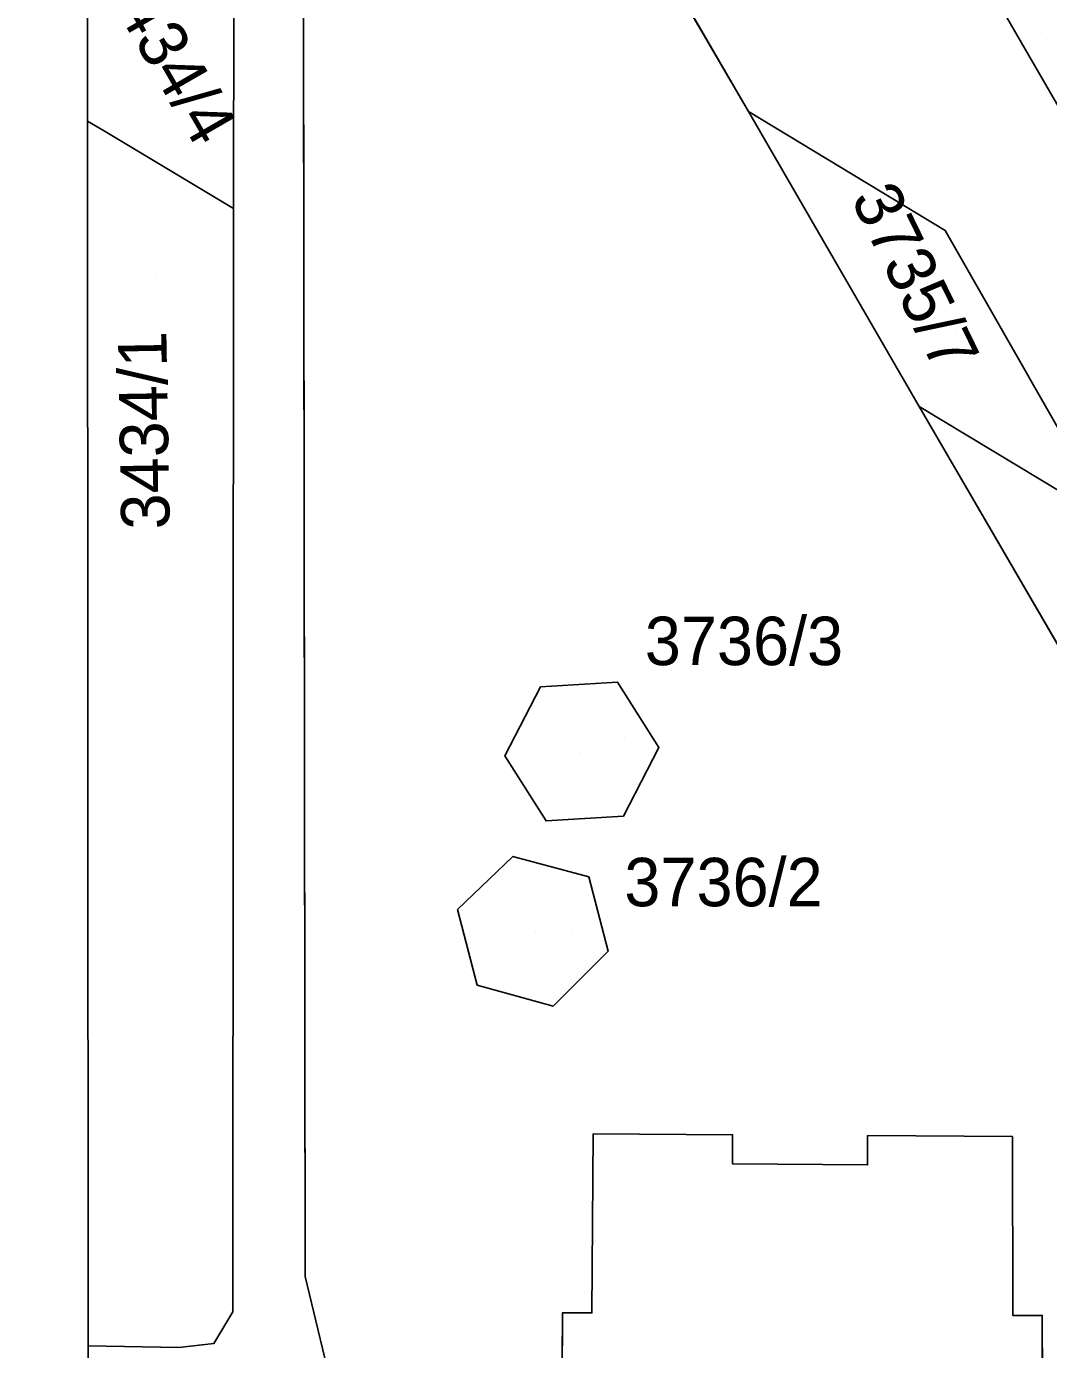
# Model space of a CAD drawing. Extents: x -262715 to -259381, y -1237238 to -1231182.
# Drawn here: x -261811.4 to -261769.2, y -1235319.2 to -1235264.6 of the extents above; entities that cross this region are included whole.
import ezdxf

# ---------------------------------------------------------------- set-up
doc = ezdxf.new("R2010")
doc.units = 0
for name, color, linetype in [('body_kn', 7, 'Continuous'), ('kladpar_druhypozemkov', 7, 'Continuous'), ('kladpar_hranice', 7, 'Continuous'), ('kladpar_parcelnecisla', 7, 'Continuous'), ('kladpar_plochy', 7, 'Continuous'), ('kladpar_sipky', 7, 'Continuous')]:
    doc.layers.add(name, color=color, linetype=linetype)

msp = doc.modelspace()

# ---------------------------------------------------------------- linework, layer by layer
at = {"layer": 'body_kn'}
for p, q in [((-261781.61, -1235268.16), (-261781.61, -1235268.16)), ((-261781.61, -1235268.16), (-261781.61, -1235268.16)), ((-261808.86, -1235268.55), (-261808.86, -1235268.55)), ((-261808.21, -1235268.94), (-261808.21, -1235268.94)), ((-261802.84, -1235272.15), (-261802.84, -1235272.15)), ((-261773.49, -1235273.07), (-261773.49, -1235273.07)), ((-261774.56, -1235280.32), (-261774.56, -1235280.32)), ((-261774.56, -1235280.32), (-261774.56, -1235280.32)), ((-261790.18, -1235291.9), (-261790.18, -1235291.9)), ((-261787, -1235291.7), (-261787, -1235291.7)), ((-261785.3, -1235294.4), (-261785.3, -1235294.4)), ((-261791.65, -1235294.74), (-261791.65, -1235294.74)), ((-261789.95, -1235297.43), (-261789.95, -1235297.43)), ((-261786.76, -1235297.23), (-261786.76, -1235297.23)), ((-261786.76, -1235297.23), (-261786.76, -1235297.23)), ((-261791.32, -1235298.89), (-261791.32, -1235298.89)), ((-261788.19, -1235299.74), (-261788.19, -1235299.74)), ((-261788.19, -1235299.74), (-261788.19, -1235299.74)), ((-261793.6, -1235301.08), (-261793.6, -1235301.08)), ((-261787.39, -1235302.8), (-261787.39, -1235302.8)), ((-261792.79, -1235304.2), (-261792.79, -1235304.2)), ((-261789.66, -1235305.07), (-261789.66, -1235305.07)), ((-261788.01, -1235310.34), (-261788.01, -1235310.34)), ((-261782.26, -1235310.38), (-261782.26, -1235310.38)), ((-261776.69, -1235310.41), (-261776.69, -1235310.41)), ((-261770.72, -1235310.45), (-261770.72, -1235310.45)), ((-261770.72, -1235310.45), (-261770.72, -1235310.45)), ((-261782.26, -1235311.58), (-261782.26, -1235311.58)), ((-261776.69, -1235311.62), (-261776.69, -1235311.62)), ((-261799.88, -1235316.23), (-261799.88, -1235316.23)), ((-261802.87, -1235317.68), (-261802.87, -1235317.68)), ((-261789.27, -1235317.72), (-261789.27, -1235317.72)), ((-261788.06, -1235317.73), (-261788.06, -1235317.73)), ((-261770.7, -1235317.84), (-261770.7, -1235317.84)), ((-261769.49, -1235317.83), (-261769.49, -1235317.83)), ((-261808.83, -1235319.09), (-261808.83, -1235319.09)), ((-261805.1, -1235319.15), (-261805.1, -1235319.15)), ((-261805.1, -1235319.15), (-261805.1, -1235319.15)), ((-261803.65, -1235318.99), (-261803.65, -1235318.99))]:
    msp.add_line(p, q, dxfattribs=at)
at = {"layer": 'kladpar_druhypozemkov'}
for p, q in [((-261804.47, -1235265.19), (-261804.47, -1235265.19)), ((-261769.54, -1235264.91), (-261769.54, -1235264.91)), ((-261806.04, -1235275.05), (-261806.04, -1235275.05)), ((-261773.06, -1235277.27), (-261773.06, -1235277.27)), ((-261788.58, -1235294.62), (-261788.58, -1235294.62)), ((-261790.38, -1235302.05), (-261790.38, -1235302.05))]:
    msp.add_line(p, q, dxfattribs=at)
at = {"layer": 'kladpar_hranice'}
for p, q in [((-261774.56, -1235280.32), (-261781.61, -1235268.16)), ((-261766.83, -1235293.64), (-261774.56, -1235280.32))]:
    msp.add_line(p, q, dxfattribs=at)
for points in [[(-261745.84, -1235004.69), (-261722.33, -1235034.02), (-261726.56, -1235031.49), (-261731.3, -1235030.74), (-261735.94, -1235031.91), (-261740.56, -1235034.02), (-261764.91, -1235054.64), (-261781.38, -1235071.26), (-261791.25, -1235084.98), (-261799.12, -1235103.14), (-261809.56, -1235170.45), (-261809.38, -1235189.3), (-261809.1, -1235208.26), (-261809.04, -1235212.19), (-261808.87, -1235235.34), (-261808.87, -1235249.2), (-261808.87, -1235251.66), (-261808.86, -1235259.56), (-261808.86, -1235268.55), (-261808.83, -1235319.09), (-261808.79, -1235325.24), (-261808.63, -1235346.39), (-261808.2, -1235359.05), (-261811.38, -1235385.76)], [(-261809.04, -1235212.19), (-261808.62, -1235214.91), (-261807.47, -1235217.13), (-261805.77, -1235218.58), (-261802.73, -1235220.01), (-261795.65, -1235222.6), (-261786.63, -1235237.16), (-261748.08, -1235303.79), (-261742.98, -1235312.77), (-261741.37, -1235315.34), (-261739.11, -1235317.34), (-261735.07, -1235317.75), (-261705.46, -1235303.06), (-261703.37, -1235307.52), (-261732.44, -1235322.67), (-261734.95, -1235324.2), (-261737.36, -1235326.94), (-261738.5, -1235329.5), (-261738.26, -1235334.93), (-261737.37, -1235339), (-261730.12, -1235359.71), (-261723.19, -1235372.37), (-261670.09, -1235472.89), (-261667.96, -1235476.77)], [(-261781.61, -1235268.16), (-261793.54, -1235247.59), (-261789.76, -1235244.58), (-261791.9, -1235240.63), (-261793.34, -1235237.87), (-261796.5, -1235232.15), (-261798.37, -1235229.92), (-261799.93, -1235228.67), (-261800.93, -1235228.26), (-261803.06, -1235228.35), (-261805.68, -1235229.36), (-261807.87, -1235231.29), (-261808.87, -1235235.34), (-261809.04, -1235212.19)], [(-261761.32, -1235221.66), (-261735.67, -1235268.03), (-261721.16, -1235294.46), (-261718.27, -1235306.4), (-261717.56, -1235306.8), (-261709.54, -1235299.97), (-261708.92, -1235299.64), (-261705.46, -1235303.06), (-261735.07, -1235317.75), (-261739.11, -1235317.34), (-261741.37, -1235315.34), (-261742.98, -1235312.77), (-261748.08, -1235303.79), (-261786.63, -1235237.16), (-261795.65, -1235222.6)], [(-261808.79, -1235325.24), (-261808.83, -1235319.09), (-261805.1, -1235319.15), (-261803.65, -1235318.99), (-261802.87, -1235317.68), (-261802.84, -1235272.15), (-261802.83, -1235263.21), (-261802.82, -1235255.32), (-261802.82, -1235249.02), (-261803.06, -1235228.35), (-261800.93, -1235228.26), (-261799.93, -1235228.67)], [(-261799.93, -1235228.67), (-261799.97, -1235241.15), (-261797.87, -1235240.08), (-261793.34, -1235237.87), (-261791.9, -1235240.63), (-261796.3, -1235242.8), (-261799.98, -1235244.71), (-261799.88, -1235316.23), (-261798.99, -1235319.94)], [(-261798.99, -1235319.94), (-261799.88, -1235316.23), (-261799.98, -1235244.71), (-261796.3, -1235242.8), (-261791.9, -1235240.63), (-261789.76, -1235244.58), (-261793.54, -1235247.59), (-261781.61, -1235268.16), (-261774.56, -1235280.32), (-261766.83, -1235293.64), (-261759.17, -1235306.85), (-261754.62, -1235304.11), (-261749.71, -1235313.82), (-261748.26, -1235318.82), (-261746.8, -1235328.03)], [(-261802.83, -1235263.21), (-261802.84, -1235272.15), (-261808.21, -1235268.94), (-261808.86, -1235268.55), (-261808.86, -1235259.56), (-261802.83, -1235263.21)], [(-261781.61, -1235268.16), (-261773.49, -1235273.07), (-261766.61, -1235285.13), (-261774.56, -1235280.32)], [(-261766.83, -1235293.64), (-261758.92, -1235298.36), (-261766.61, -1235285.13), (-261773.49, -1235273.07), (-261781.61, -1235268.16)], [(-261805.1, -1235319.15), (-261808.83, -1235319.09), (-261808.86, -1235268.55), (-261808.21, -1235268.94), (-261802.84, -1235272.15), (-261802.87, -1235317.68), (-261803.65, -1235318.99), (-261805.1, -1235319.15)], [(-261774.56, -1235280.32), (-261766.61, -1235285.13), (-261758.92, -1235298.36), (-261766.83, -1235293.64)], [(-261786.76, -1235297.23), (-261789.95, -1235297.43), (-261791.65, -1235294.74), (-261790.18, -1235291.9), (-261787, -1235291.7), (-261785.3, -1235294.4), (-261786.76, -1235297.23)], [(-261787, -1235291.7), (-261790.18, -1235291.9), (-261791.65, -1235294.74), (-261789.95, -1235297.43), (-261786.76, -1235297.23), (-261785.3, -1235294.4), (-261787, -1235291.7)], [(-261788.19, -1235299.74), (-261787.39, -1235302.8), (-261789.66, -1235305.07), (-261792.79, -1235304.2), (-261793.6, -1235301.08), (-261791.32, -1235298.89), (-261788.19, -1235299.74)], [(-261788.19, -1235299.74), (-261791.32, -1235298.89), (-261793.6, -1235301.08), (-261792.79, -1235304.2), (-261789.66, -1235305.07), (-261787.39, -1235302.8), (-261788.19, -1235299.74)], [(-261770.72, -1235310.45), (-261770.7, -1235317.84), (-261769.49, -1235317.83), (-261769.46, -1235328.26), (-261770.67, -1235328.26), (-261770.66, -1235335.64), (-261776.71, -1235335.62), (-261776.7, -1235334.4), (-261782.35, -1235334.39), (-261782.35, -1235335.61), (-261788.18, -1235335.6), (-261788.13, -1235328.18), (-261789.34, -1235328.17), (-261789.32, -1235324.43), (-261789.3, -1235321.6), (-261789.27, -1235317.72), (-261788.06, -1235317.73), (-261788.01, -1235310.34), (-261782.26, -1235310.38), (-261782.26, -1235311.58), (-261776.69, -1235311.62), (-261776.69, -1235310.41), (-261770.72, -1235310.45)], [(-261769.46, -1235328.26), (-261769.49, -1235317.83), (-261770.7, -1235317.84), (-261770.72, -1235310.45), (-261776.69, -1235310.41), (-261776.69, -1235311.62), (-261782.26, -1235311.58), (-261782.26, -1235310.38), (-261788.01, -1235310.34), (-261788.06, -1235317.73), (-261789.27, -1235317.72), (-261789.3, -1235321.6)]]:
    msp.add_lwpolyline(points, dxfattribs=at)
at = {"layer": 'kladpar_plochy'}
for p, q in [((-261799.88, -1235316.23), (-261799.98, -1235244.71)), ((-261793.54, -1235247.59), (-261781.61, -1235268.16)), ((-261808.86, -1235259.56), (-261808.86, -1235268.55)), ((-261781.61, -1235268.16), (-261774.56, -1235280.32)), ((-261808.86, -1235268.55), (-261808.83, -1235319.09)), ((-261774.56, -1235280.32), (-261766.83, -1235293.64)), ((-261790.18, -1235291.9), (-261791.65, -1235294.74)), ((-261787, -1235291.7), (-261790.18, -1235291.9)), ((-261785.3, -1235294.4), (-261787, -1235291.7)), ((-261786.76, -1235297.23), (-261785.3, -1235294.4)), ((-261791.65, -1235294.74), (-261789.95, -1235297.43)), ((-261789.95, -1235297.43), (-261786.76, -1235297.23)), ((-261791.32, -1235298.89), (-261793.6, -1235301.08)), ((-261788.19, -1235299.74), (-261791.32, -1235298.89)), ((-261787.39, -1235302.8), (-261788.19, -1235299.74)), ((-261793.6, -1235301.08), (-261792.79, -1235304.2)), ((-261789.66, -1235305.07), (-261787.39, -1235302.8)), ((-261792.79, -1235304.2), (-261789.66, -1235305.07)), ((-261788.01, -1235310.34), (-261788.06, -1235317.73)), ((-261782.26, -1235310.38), (-261788.01, -1235310.34)), ((-261782.26, -1235311.58), (-261782.26, -1235310.38)), ((-261770.72, -1235310.45), (-261776.69, -1235310.41)), ((-261776.69, -1235310.41), (-261776.69, -1235311.62)), ((-261770.7, -1235317.84), (-261770.72, -1235310.45)), ((-261776.69, -1235311.62), (-261782.26, -1235311.58)), ((-261798.99, -1235319.94), (-261799.88, -1235316.23)), ((-261789.27, -1235317.72), (-261789.3, -1235321.6)), ((-261788.06, -1235317.73), (-261789.27, -1235317.72)), ((-261769.49, -1235317.83), (-261770.7, -1235317.84)), ((-261769.46, -1235328.26), (-261769.49, -1235317.83)), ((-261808.83, -1235319.09), (-261808.79, -1235325.24))]:
    msp.add_line(p, q, dxfattribs=at)
for points in [[(-261746.8, -1235328.03), (-261748.26, -1235318.82), (-261749.71, -1235313.82), (-261754.62, -1235304.11), (-261759.17, -1235306.85), (-261766.83, -1235293.64), (-261758.92, -1235298.36), (-261766.61, -1235285.13), (-261773.49, -1235273.07), (-261781.61, -1235268.16), (-261793.54, -1235247.59), (-261789.76, -1235244.58), (-261791.9, -1235240.63), (-261793.34, -1235237.87), (-261796.5, -1235232.15), (-261798.37, -1235229.92), (-261799.93, -1235228.67), (-261800.93, -1235228.26), (-261803.06, -1235228.35), (-261805.68, -1235229.36), (-261807.87, -1235231.29), (-261808.87, -1235235.34), (-261809.04, -1235212.19)], [(-261761.32, -1235221.66), (-261735.67, -1235268.03), (-261721.16, -1235294.46), (-261718.27, -1235306.4), (-261717.56, -1235306.8), (-261709.54, -1235299.97), (-261708.92, -1235299.64), (-261705.46, -1235303.06), (-261735.07, -1235317.75), (-261739.11, -1235317.34), (-261741.37, -1235315.34), (-261742.98, -1235312.77), (-261748.08, -1235303.79), (-261786.63, -1235237.16), (-261795.65, -1235222.6)], [(-261795.65, -1235222.6), (-261786.63, -1235237.16), (-261748.08, -1235303.79), (-261742.98, -1235312.77), (-261741.37, -1235315.34), (-261739.11, -1235317.34), (-261735.07, -1235317.75), (-261705.46, -1235303.06), (-261703.37, -1235307.52), (-261732.44, -1235322.67), (-261734.95, -1235324.2), (-261737.36, -1235326.94), (-261738.5, -1235329.5), (-261738.26, -1235334.93), (-261737.37, -1235339), (-261730.12, -1235359.71), (-261723.19, -1235372.37)], [(-261808.79, -1235325.24), (-261808.83, -1235319.09), (-261805.1, -1235319.15), (-261803.65, -1235318.99), (-261802.87, -1235317.68), (-261802.84, -1235272.15), (-261802.83, -1235263.21), (-261802.82, -1235255.32), (-261802.82, -1235249.02), (-261803.06, -1235228.35), (-261800.93, -1235228.26), (-261799.93, -1235228.67), (-261799.97, -1235241.15), (-261797.87, -1235240.08), (-261793.34, -1235237.87), (-261791.9, -1235240.63), (-261796.3, -1235242.8), (-261799.98, -1235244.71), (-261799.88, -1235316.23), (-261798.99, -1235319.94)]]:
    msp.add_lwpolyline(points, dxfattribs=at)
for points in [[(-261802.83, -1235263.21), (-261802.84, -1235272.15), (-261808.21, -1235268.94), (-261808.86, -1235268.55), (-261808.86, -1235259.56)], [(-261774.56, -1235280.32), (-261781.61, -1235268.16), (-261773.49, -1235273.07), (-261766.61, -1235285.13)], [(-261805.1, -1235319.15), (-261808.83, -1235319.09), (-261808.86, -1235268.55), (-261808.21, -1235268.94), (-261802.84, -1235272.15), (-261802.87, -1235317.68), (-261803.65, -1235318.99)], [(-261766.83, -1235293.64), (-261774.56, -1235280.32), (-261766.61, -1235285.13), (-261758.92, -1235298.36)], [(-261786.76, -1235297.23), (-261789.95, -1235297.43), (-261791.65, -1235294.74), (-261790.18, -1235291.9), (-261787, -1235291.7), (-261785.3, -1235294.4)], [(-261788.19, -1235299.74), (-261787.39, -1235302.8), (-261789.66, -1235305.07), (-261792.79, -1235304.2), (-261793.6, -1235301.08), (-261791.32, -1235298.89)], [(-261770.72, -1235310.45), (-261770.7, -1235317.84), (-261769.49, -1235317.83), (-261769.46, -1235328.26), (-261770.67, -1235328.26), (-261770.66, -1235335.64), (-261776.71, -1235335.62), (-261776.7, -1235334.4), (-261782.35, -1235334.39), (-261782.35, -1235335.61), (-261788.18, -1235335.6), (-261788.13, -1235328.18), (-261789.34, -1235328.17), (-261789.32, -1235324.43), (-261789.3, -1235321.6), (-261789.27, -1235317.72), (-261788.06, -1235317.73), (-261788.01, -1235310.34), (-261782.26, -1235310.38), (-261782.26, -1235311.58), (-261776.69, -1235311.62), (-261776.69, -1235310.41)]]:
    msp.add_lwpolyline(points, close=True, dxfattribs=at)
at = {"layer": 'kladpar_sipky'}
for p, q in [((-261786.71, -1235293.98), (-261786.71, -1235293.98)), ((-261788.89, -1235302.1), (-261788.89, -1235302.1))]:
    msp.add_line(p, q, dxfattribs=at)

# ---------------------------------------------------------------- texts
at = {"layer": 'kladpar_parcelnecisla'}
for s, rotation, p in [('3434/4', 300, (-261808.453, -1235262.623)), ('3735/7', 296, (-261777.407, -1235271.741)), ('3434/1', 91, (-261805.469, -1235285.387))]:
    msp.add_text(s, height=2, rotation=rotation, dxfattribs=at).set_placement(p)
for s, p in [('3736/3', (-261785.88, -1235291)), ('3736/2', (-261786.724, -1235300.95))]:
    msp.add_text(s, height=2, dxfattribs=at).set_placement(p)

doc.saveas('drawing.dxf')
